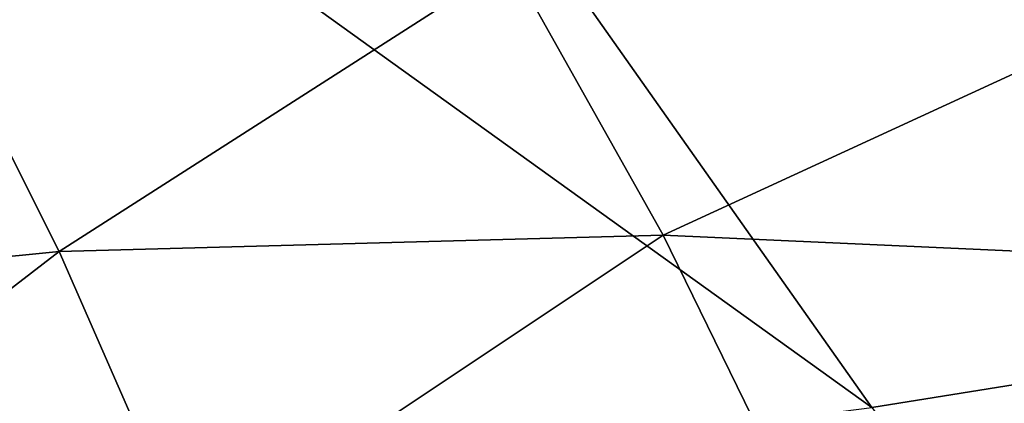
# Model space of a CAD drawing. Header units: metres. Extents: x -92 to 264, y -100 to 50.
# Tile 552 of 721: x 212.12 to 215.59, y -6.33 to -4.97. Entities that reach past the tile are written whole.
import ezdxf

# ---------------------------------------------------------------- set-up
doc = ezdxf.new("R2010")
doc.units = ezdxf.units.M
doc.layers.add('solid_21062050_01', color=7, linetype='CONTINUOUS')

msp = doc.modelspace()

# ---------------------------------------------------------------- linework, layer by layer
at = {"layer": 'solid_21062050_01'}
for points in [[(216.715683, -1.486378, 201.83049), (214.53804, -1.916564, 203.026855), (220.628174, -5.364269, 207.362213)], [(214.53804, -1.916564, 203.026855), (212.264359, -2.285282, 204.052475), (217.93573, -5.889867, 208.823853)], [(214.53804, -1.916564, 203.026855), (217.93573, -5.889867, 208.823853), (220.628174, -5.364269, 207.362213)], [(212.264359, -2.285282, 204.052475), (209.909729, -2.590094, 204.900589), (215.127121, -6.340286, 210.076675)], [(212.264359, -2.285282, 204.052475), (215.127121, -6.340286, 210.076675), (217.93573, -5.889867, 208.823853)], [(209.909729, -2.590094, 204.900589), (207.489777, -2.828987, 205.565613), (212.220596, -6.712608, 211.112579)], [(209.909729, -2.590094, 204.900589), (212.220596, -6.712608, 211.112579), (215.127121, -6.340286, 210.076675)], [(207.489777, -2.828987, 205.565613), (209.235046, -7.004419, 211.924866), (212.220596, -6.712608, 211.112579)], [(210.224228, -5.992579, 141.269104), (211.756622, -4.791181, 138.869904), (212.257614, -5.790279, 141.211533)], [(212.257614, -5.790279, 141.211533), (211.756622, -4.791181, 138.869904), (213.849762, -4.769122, 139.323837)], [(212.257614, -5.790279, 141.211533), (213.849762, -4.769122, 139.323837), (214.389511, -5.732565, 141.559708)], [(213.849762, -4.769122, 139.323837), (216.11998, -4.935553, 140.281906), (214.389511, -5.732565, 141.559708)], [(214.389511, -5.732565, 141.559708), (216.11998, -4.935553, 140.281906), (216.655853, -5.834582, 142.337524)], [(212.719589, -6.845491, 143.620651), (212.257614, -5.790279, 141.211533), (214.389511, -5.732565, 141.559708)], [(212.719589, -6.845491, 143.620651), (214.389511, -5.732565, 141.559708), (214.886322, -6.747811, 143.860275)], [(214.389511, -5.732565, 141.559708), (216.655853, -5.834582, 142.337524), (214.886322, -6.747811, 143.860275)], [(210.61795, -7.053858, 143.700378), (210.224228, -5.992579, 141.269104), (212.257614, -5.790279, 141.211533)], [(210.61795, -7.053858, 143.700378), (212.257614, -5.790279, 141.211533), (212.719589, -6.845491, 143.620651)], [(214.886322, -6.747811, 143.860275), (216.655853, -5.834582, 142.337524), (217.146454, -6.777679, 144.450836)], [(217.93573, -5.889867, 208.823853), (215.127121, -6.340286, 210.076675), (218.413559, -10.658474, 215.695007)]]:
    msp.add_3dface(points, dxfattribs=at)

doc.saveas('drawing.dxf')
